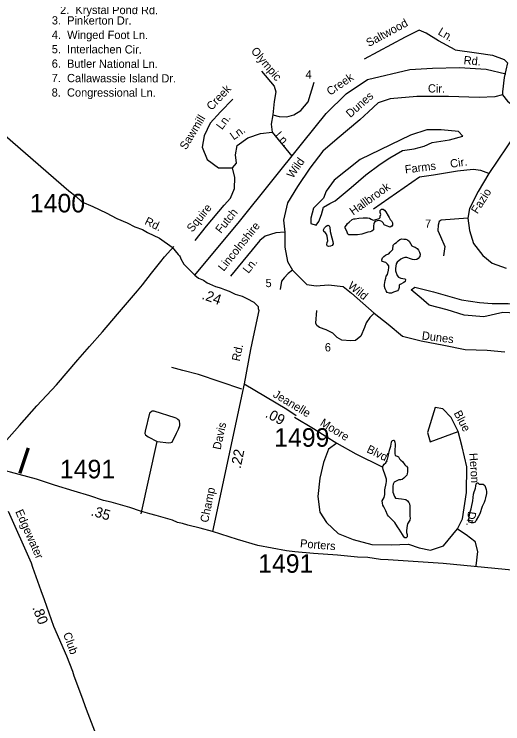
# Model space of a CAD drawing. Extents: x 1945482 to 2853149, y 66427 to 1015778.
# Drawn here: x 2369934 to 2373822, y 197944 to 203597 of the extents above; entities that cross this region are included whole.
import ezdxf

# ---------------------------------------------------------------- set-up
doc = ezdxf.new("R2010")
doc.units = 0
for name, color, linetype in [('Old_Level_10', 7, 'Continuous'), ('Old_Level_11', 7, 'Continuous'), ('Old_Level_17', 7, 'Continuous'), ('Old_Level_22', 7, 'Continuous'), ('Old_Level_32', 7, 'Continuous'), ('Old_Level_35', 7, 'Continuous'), ('Old_Level_60', 7, 'Continuous'), ('Old_Level_8', 7, 'Continuous')]:
    doc.layers.add(name, color=color, linetype=linetype)

msp = doc.modelspace()

# ---------------------------------------------------------------- linework, layer by layer
at = {"layer": 'Old_Level_32'}
msp.add_line((2371763.1, 200652.5), (2371513.3, 199475), dxfattribs=at)
for points in [[(2368764.9, 203583.2), (2370370.3, 202190.6), (2370423.8, 202147.8), (2370472.8, 202103), (2370561.3, 202064.5), (2370665.1, 202015.1), (2370749.9, 201968.6), (2370833.6, 201935.1), (2370895, 201901.6), (2370956.1, 201882.3), (2370994.8, 201857.6), (2371090.6, 201811.4), (2371191, 201741.2), (2371237.9, 201683.3), (2371249.7, 201671.5), (2371253.9, 201662.6), (2371260.7, 201649), (2371284.6, 201604.7), (2371371.6, 201516.9)], [(2371371.6, 201516.9), (2371727.6, 201944.7), (2372230.8, 202574.9), (2372417.8, 202804.4), (2372575.5, 202962.7), (2372746.4, 203076), (2373081.7, 203156), (2373262.1, 203166.2), (2373476.5, 203171.3), (2373689.2, 203157.7), (2373845.8, 203120.2)], [(2371371.6, 201516.9), (2371402, 201494.1), (2371440, 201477.1), (2371470.9, 201456.3), (2371489.1, 201449), (2371536, 201426.9), (2371564.3, 201420), (2371580.5, 201414.6), (2371609, 201403.8), (2371643.6, 201389.1), (2371692.6, 201365.1), (2371747.5, 201349.3), (2371784.9, 201332.3), (2371841.1, 201303.3), (2371875.1, 201269.3), (2371876.8, 201252.3), (2371880.2, 201235.2), (2371836, 201026.6), (2371814, 200925.7), (2371763.1, 200652.5)], [(2371763.1, 200652.5), (2372102.7, 200449.2), (2372177.5, 200401.1)], [(2371513.3, 199475), (2371415.3, 199502.1), (2371316.6, 199527.7), (2371272.3, 199539.6), (2371233.2, 199548.1), (2371194, 199565.1), (2371064.7, 199602.6), (2371013.7, 199617.9), (2370940.5, 199636.7), (2370853.7, 199667.3), (2370705.6, 199709.9), (2370644.4, 199723.5), (2370535.4, 199761), (2370411.2, 199798.4), (2370254.6, 199844.4), (2370111.7, 199892.1), (2369904.1, 199948.3), (2369715.8, 199993.5)], [(2369886.4, 199636.8), (2370068.8, 199225.8), (2370080.1, 199192.3), (2370134.1, 199042.4), (2370147.5, 199006.9), (2370172.4, 198933.8), (2370246.8, 198722.7), (2370350.3, 198484.7), (2370397.1, 198362.5), (2370408.6, 198325), (2370469, 198163.3), (2370507.1, 198060.8), (2370572, 197889.3)], [(2373923.2, 199165.3), (2373348.2, 199219.9), (2372910, 199250.9), (2372848.5, 199253.6), (2372748, 199270.1), (2372666.7, 199272.3), (2372507.2, 199288.6), (2372314.6, 199300.9), (2372168.1, 199313.1), (2372101.7, 199322.5), (2371872, 199363.4), (2371711.4, 199411.9), (2371513.3, 199475)]]:
    msp.add_lwpolyline(points, dxfattribs=at)
at = {"layer": 'Old_Level_35'}
msp.add_line((2370943.4, 199616.1), (2371072.8, 200192), dxfattribs=at)
for points in [[(2373444, 203311.7), (2373310.2, 203384.5), (2373211.4, 203445.6), (2373156.1, 203468.9), (2373045.6, 203413.6), (2372720, 203239)], [(2373444, 203311.7), (2373612.7, 203288.5), (2373740.6, 203271), (2373833.6, 203236.1), (2373859.8, 203209.9), (2373831.9, 203092.8)], [(2371901.4, 203142.6), (2372004.2, 203023.1), (2372015.3, 202978.7), (2372004.2, 202900.9), (2371993.1, 202795.3), (2371979.2, 202720.3), (2371987.5, 202656.4), (2372144, 202466.2)], [(2373831.9, 203092.8), (2373819.1, 202977.1), (2373819.1, 202953.8), (2373859.8, 202904.4), (2373935.4, 202843.3), (2373970.3, 202820), (2373973.2, 202770.5), (2373964.5, 202715.2), (2373926.7, 202645.4), (2373711.5, 202328.2), (2373647.6, 202351.5), (2373586.5, 202360.2), (2373461.5, 202345.7), (2373269.5, 202313.7), (2373159, 202297.4), (2372792.7, 202044.2)], [(2371993.1, 202795.3), (2372043, 202782.7), (2372104.1, 202779.8), (2372159.3, 202794.4), (2372214.6, 202829.3), (2372272.8, 202899.1), (2372322.2, 203056.3)], [(2373819.1, 202953.8), (2373759.2, 202939.3), (2373634.2, 202933.5), (2373389.9, 202942.2), (2373137, 202942.2), (2372924.7, 202921.8), (2372831.6, 202889.8), (2372753.1, 202820), (2372683.3, 202756), (2372503.1, 202604.6), (2372389.7, 202505.7), (2372287.9, 202369), (2372189, 202223.5), (2372109.3, 202093.1), (2372077.4, 201956.3), (2372086.7, 201860.7)], [(2371673.8, 202919.5), (2371574.9, 202817.7), (2371493.5, 202727.4), (2371446.9, 202628.5), (2371429.5, 202538.3), (2371470.2, 202439.4), (2371560.3, 202372.5), (2371670.8, 202372.5), (2371702.8, 202410.3), (2371694.1, 202477.2), (2371708.6, 202550), (2371793, 202611.1), (2371894.7, 202646), (2371987.5, 202656.4)], [(2371689.3, 202295.5), (2371670.8, 202372.5)], [(2373711.5, 202328.2), (2373627.2, 202183.9), (2373557.4, 202050), (2373542.9, 201971.5), (2373330.6, 201956.9), (2373316.1, 201945.3), (2373307.3, 201916.2), (2373304.4, 201872.6), (2373327.7, 201826), (2373359.7, 201747.4), (2373351, 201671.8)], [(2371375.3, 201792.8), (2371464.4, 201906.8), (2371604.6, 202076.3), (2371654.2, 202131.8), (2371686.3, 202209.3), (2371689.3, 202295.5)], [(2373542.9, 201971.5), (2373557.4, 201872.6), (2373589.4, 201770.7), (2373662.1, 201674.7), (2373737.7, 201613.6), (2373848.2, 201572.8)], [(2372086.7, 201860.7), (2372016.3, 201854.5), (2371932, 201828.3), (2371888.4, 201793.4), (2371655.7, 201511.1)], [(2372086.7, 201860.7), (2372089, 201741), (2372109.3, 201627.5), (2372150.1, 201557.7), (2372216.9, 201487.9), (2372263.5, 201444.2), (2372336.1, 201432.6), (2372435, 201441.3), (2372551.3, 201426.8), (2372618.2, 201374.4), (2372798.5, 201214.9), (2372909, 201127.6), (2373025.3, 201031.6), (2373173.6, 200993.8), (2373353.9, 200958.9), (2373522.5, 200926.9), (2373697, 200921), (2373839.5, 200906.5)], [(2369875.8, 200206.6), (2369977.3, 200320.6), (2370115.2, 200476.2), (2370270.6, 200644.4), (2370440.8, 200843.2), (2370534.6, 200949), (2370638, 201067.1), (2370756.5, 201205.9), (2370882.6, 201354.9), (2370915.2, 201392.2), (2370955.3, 201439.8), (2371027.6, 201532.7), (2371058, 201574), (2371102, 201625.7), (2371130.5, 201662.9), (2371203.7, 201746)], [(2372150.1, 201557.7), (2372115.4, 201530.6), (2372083.5, 201497.2), (2372061.7, 201469.5), (2372051.5, 201404.1)], [(2372798.5, 201214.9), (2372765.3, 201180), (2372736.3, 201139.3), (2372721.7, 201101.4), (2372692.6, 201031.6), (2372649, 200996.7), (2372614.1, 200993.8), (2372541.4, 200999.6), (2372503.6, 201020), (2372468.7, 201054.9), (2372416.4, 201081.1), (2372364.1, 201101.4), (2372343.7, 201116), (2372335, 201136.4), (2372343.7, 201235.3)], [(2371746.5, 200610.9), (2371401.8, 200725.3), (2371276.5, 200758.3), (2371189.7, 200782.1)], [(2371072.8, 200192), (2371165.3, 200181.7), (2371181.2, 200184.3), (2371191, 200188.7), (2371226.2, 200260.1), (2371241, 200290.7), (2371251.8, 200321.2), (2371253.4, 200331.2), (2371248.4, 200357), (2371235.9, 200368.6), (2371227.6, 200376.2), (2371215.4, 200381.7), (2371049.3, 200433.2), (2371041.2, 200434.9), (2371033.2, 200434.5), (2371023.4, 200428.2), (2371017.6, 200423.9), (2371011.9, 200417.7), (2370975.5, 200274.2), (2370974.3, 200256.1), (2370978.6, 200246.3), (2371001.3, 200229.2), (2371072.8, 200192)], [(2372501.8, 200180.7), (2372435, 200132.5), (2372394.3, 200024.8), (2372365.2, 199899.7), (2372350.7, 199754.2), (2372365.2, 199629.1), (2372420.5, 199547.6), (2372513.5, 199460.3), (2372632.7, 199410.9), (2372781, 199373), (2372935.2, 199370.1), (2373071.8, 199375.9), (2373156.1, 199346.8), (2373246.3, 199326.5), (2373351, 199361.4), (2373461.5, 199498.2), (2373502.2, 199576.7), (2373534.2, 199786.2), (2373537.1, 199989.9), (2373499.3, 200149.9), (2373467.3, 200272.2), (2373412, 200382.7), (2373345.1, 200452.6), (2373284.1, 200464.2), (2373223, 200263.4), (2373243.4, 200190.7), (2373467.3, 200272.2)], [(2372165.4, 200386.9), (2372317.2, 200295.4), (2372501.8, 200180.7), (2372653.3, 200094.7), (2372862.6, 199991.1)], [(2373461.5, 199498.2), (2373531.2, 199451.6), (2373601, 199399.2), (2373621.4, 199317.7)], [(2373621.4, 199317.7), (2373606.4, 199201.6)]]:
    msp.add_lwpolyline(points, dxfattribs=at)
at = {"layer": 'Old_Level_60'}
msp.add_line((2373089.1, 202632.2), (2372688.2, 202438.7), dxfattribs=at)
for points in [[(2372688.2, 202438.7), (2372480.6, 202273.9), (2372416.2, 202188), (2372394.7, 202130.6), (2372316, 202051.8), (2372294.5, 201973), (2372294.5, 201930), (2372337.5, 201915.7), (2372359, 201944.3), (2372380.4, 202001.7), (2372394.7, 202059), (2372444.9, 202087.6), (2372487.8, 202109.1), (2372616.7, 202216.6), (2372731.2, 202316.9), (2372845.7, 202402.9), (2372924.5, 202453.1), (2373024.7, 202510.4), (2373117.8, 202524.7), (2373196.5, 202546.2), (2373260.9, 202574.9), (2373396.9, 202596.4), (2373504.3, 202625), (2373468.5, 202660.9), (2373332.5, 202675.2), (2373218, 202675.2), (2373089.1, 202632.2)], [(2372632, 201839), (2372597.7, 201839.5), (2372588.5, 201844.2), (2372583, 201859.1), (2372579, 201874.2), (2372568, 201891.8), (2372569, 201902.8), (2372579.2, 201916.1), (2372587.7, 201928.9), (2372598.7, 201940.7), (2372622.7, 201961), (2372636, 201966.7), (2372647.2, 201966.8), (2372677.7, 201972.8), (2372712.2, 201973.5), (2372728.7, 201974.7), (2372744.7, 201974.7), (2372761, 201973), (2372775, 201963.6), (2372789.5, 201957.1), (2372804.5, 201958.7), (2372837.5, 201969.8), (2372845.7, 201976.6), (2372845.7, 201988.8), (2372850.5, 202000.8), (2372846.7, 202017.4), (2372846.5, 202031.7), (2372855.7, 202042.7), (2372869, 202043), (2372881, 202036.3), (2372892.5, 202021.7), (2372909.5, 201989.8), (2372918.7, 201976.1), (2372926.7, 201962.2), (2372937.5, 201949.3), (2372944.7, 201933.8), (2372945, 201915.9), (2372940, 201906.8), (2372925.5, 201901.4), (2372895.5, 201911.4), (2372878.7, 201918.7), (2372870.5, 201934.7), (2372860, 201944.5), (2372845.5, 201950.9), (2372830.5, 201952), (2372815, 201948.2), (2372802.5, 201939.2), (2372795.5, 201927.3), (2372793.7, 201910.5), (2372793.7, 201893.2), (2372792.2, 201879.8), (2372781, 201869.4), (2372766.5, 201864.1), (2372748, 201860), (2372732.2, 201855.4), (2372700.2, 201844.4), (2372666.7, 201839.7), (2372632, 201839)], [(2372434.2, 201747.3), (2372425.5, 201750.7), (2372421, 201762.9), (2372424.7, 201777.8), (2372430.5, 201792.2), (2372424, 201828.2), (2372418.7, 201845.6), (2372409, 201857.4), (2372398.7, 201866.5), (2372396.5, 201878.2), (2372403.7, 201895.5), (2372417.5, 201908.7), (2372428.7, 201916.5), (2372441.2, 201910.3), (2372445, 201899.1), (2372448.2, 201865.8), (2372461.5, 201814.1), (2372470, 201785), (2372472.2, 201768), (2372464.5, 201754.8), (2372450.2, 201748.6), (2372434.2, 201747.3)], [(2372919.5, 201373.3), (2372902.7, 201379), (2372893.7, 201394.1), (2372887, 201408.7), (2372881.7, 201426.6), (2372879.7, 201443.9), (2372882.5, 201459.7), (2372887, 201475.9), (2372890.7, 201494.5), (2372895.2, 201510), (2372904, 201524.3), (2372913.2, 201557.6), (2372916, 201577.6), (2372914.2, 201592.9), (2372905.7, 201606.3), (2372891, 201618.2), (2372863, 201626), (2372858.5, 201640), (2372864.2, 201655.8), (2372875.5, 201666.5), (2372887.7, 201676.6), (2372900.2, 201683.3), (2372916.2, 201686.7), (2372927, 201701.5), (2372938.2, 201714.2), (2372947.5, 201723.3), (2372950.7, 201756.1), (2372962.2, 201769.4), (2372976.5, 201779), (2372990.5, 201789.9), (2373003.5, 201802.9), (2373017.5, 201807.1), (2373033.7, 201803.8), (2373051.5, 201803.2), (2373065, 201799), (2373077.5, 201787.4), (2373099.2, 201752.7), (2373108.7, 201745.9), (2373124.7, 201740.7), (2373141.2, 201730.2), (2373152, 201717), (2373158.7, 201702.2), (2373164.7, 201684.5), (2373161, 201666.8), (2373150, 201651), (2373138.7, 201643.8), (2373121.7, 201640.7), (2373103.5, 201643), (2373087.7, 201646.7), (2373057.5, 201658.6), (2373042, 201658.7), (2373026.5, 201652.6), (2373010.5, 201644.1), (2372983, 201622.1), (2372974.7, 201607.2), (2372970.2, 201588.3), (2372967.5, 201570.3), (2372969.5, 201551.1), (2372982.7, 201514.4), (2372992.7, 201502.5), (2373010.5, 201494.5), (2373042.2, 201489.6), (2373048.5, 201482.5), (2373044.7, 201467.8), (2373035.2, 201458.1), (2373005.2, 201444.4), (2372998, 201437.4), (2372998, 201419.9), (2372993.2, 201404.8), (2372983.5, 201394), (2372952.5, 201381.6), (2372937, 201374.8), (2372919.5, 201373.3)], [(2373053.7, 199425.9), (2373043.7, 199426.2), (2373033, 199438.2), (2373025, 199453.1), (2372998.2, 199493.9), (2372989.2, 199506), (2372972.2, 199534.7), (2372962.7, 199547.2), (2372926.5, 199584.7), (2372913.5, 199597), (2372905.2, 199609.6), (2372891, 199641.2), (2372883.2, 199656.3), (2372876.7, 199673.3), (2372868.5, 199686.8), (2372863.7, 199701.8), (2372863, 199719.5), (2372871, 199734.2), (2372879.5, 199746.7), (2372882.7, 199770.9), (2372883.5, 199807.2), (2372893.7, 199857.2), (2372896.2, 199873), (2372897, 199891.5), (2372886.2, 199924.1), (2372882.2, 199939.9), (2372874.5, 199954.8), (2372869.7, 199969.2), (2372866.7, 199983.9), (2372868.5, 199996.7), (2372871, 200000), (2372879.5, 200011), (2372891.5, 200021.7), (2372898, 200037.1), (2372904, 200053), (2372909, 200072.4), (2372912.5, 200087.3), (2372919.5, 200125.1), (2372930.7, 200156.7), (2372934.7, 200171.2), (2372937.7, 200186.5), (2372942.5, 200199.9), (2372951.2, 200204), (2372958, 200202.5), (2372963.7, 200186.4), (2372965.5, 200171.2), (2372964.7, 200153), (2372962.2, 200133), (2372962.7, 200113.6), (2372963.7, 200097.1), (2372966.5, 200081.9), (2372982, 200075.9), (2372991, 200069.5), (2373000, 200055.8), (2373012, 200043.6), (2373025, 200034.4), (2373042.2, 200007.4), (2373051.7, 200000), (2373055.5, 199997), (2373064.5, 199984.7), (2373064.5, 199951.8), (2373062.5, 199936.1), (2373058, 199925.4), (2373036, 199900.9), (2373022.7, 199891.4), (2373011, 199887.1), (2372996, 199887.7), (2372956.5, 199869.8), (2372950.2, 199852.8), (2372946.2, 199837.4), (2372948.5, 199788), (2372961.2, 199756), (2372969.5, 199741.5), (2373017, 199736.7), (2373049.5, 199732), (2373063.5, 199720.1), (2373073.7, 199706.4), (2373079.7, 199695.6), (2373082.5, 199678.9), (2373083.5, 199662.6), (2373082.2, 199598.9), (2373084.2, 199583), (2373082.2, 199565), (2373065.2, 199538.3), (2373060, 199524), (2373056.5, 199485.1), (2373056.5, 199467.1), (2373062.2, 199451), (2373062.5, 199434.7), (2373053.7, 199425.9)], [(2373587.7, 199544.7), (2373572, 199545), (2373555, 199550.9), (2373551.7, 199556.1), (2373552.2, 199572.7), (2373561.2, 199624.1), (2373565.2, 199639.6), (2373571.5, 199657), (2373573.7, 199670.4), (2373584.5, 199719.3), (2373589, 199774.2), (2373593.5, 199791.5), (2373601, 199806.5), (2373606.2, 199821.3), (2373608, 199838.2), (2373611.5, 199854.4), (2373617, 199863.1), (2373623.2, 199862.9), (2373634.2, 199851.9), (2373650.5, 199853.5), (2373667, 199852.6), (2373679.2, 199841.9), (2373689.5, 199810.4), (2373692.5, 199794.9), (2373692, 199778.9), (2373685, 199743.2), (2373678.5, 199723.2), (2373673.2, 199707.8), (2373664.7, 199691.8), (2373657.7, 199675.3), (2373638.5, 199617), (2373630.2, 199597), (2373610.7, 199566.3), (2373602.5, 199549.5), (2373587.7, 199544.7)]]:
    msp.add_lwpolyline(points, dxfattribs=at)
msp.add_lwpolyline([(2373121.3, 201421.3), (2373271.7, 201385.5), (2373493.6, 201321), (2373636.7, 201299.5), (2373737, 201292.3), (2373865.8, 201292.3), (2373958.9, 201285.1), (2374066.3, 201263.6), (2374166.5, 201249.3), (2374180.8, 201199.2), (2374159.3, 201149), (2374137.8, 201134.7), (2374073.4, 201177.7), (2373980.4, 201213.5), (2373822.9, 201220.7), (2373672.5, 201184.8), (2373515.1, 201199.2), (2373379, 201242.1), (2373235.9, 201278), (2373171.4, 201335.3), (2373092.7, 201399.8)], close=True, dxfattribs=at)

# ---------------------------------------------------------------- texts
at = {"layer": 'Old_Level_10'}
for s, height, rotation, p in [('2.  Krystal Pond Rd.', 65.617, 359.8421, (2370299.2, 203598.4)), ('3.  Pinkerton Dr.', 65.617, 359.8421, (2370233.8, 203514.7)), ('Saltwood', 65.62, 28.563, (2372756.8, 203334.1)), ('Ln.', 65.62, 328.9009, (2373300.7, 203439.1)), ('4.  Winged Foot Ln.', 65.617, 359.8421, (2370233.5, 203399.9)), ('5.  Interlachen Cir.', 65.617, 359.8421, (2370233.2, 203285.1)), ('Olympic', 65.62, 310.0951, (2371814.2, 203300.9)), ('6.  Butler National Ln.', 65.617, 359.8421, (2370232.9, 203170.2)), ('4', 65.6, 359.8421, (2372252.5, 203084.3)), ('7.  Callawassie Island Dr.', 65.617, 359.8421, (2370232.6, 203055.4)), ('Cir.', 65.62, 359.127, (2373225.9, 202973.3)), ('8.  Congressional Ln.', 65.617, 359.8421, (2370232.3, 202940.6)), ('Creek', 65.62, 46.9577, (2371505.3, 202825.7)), ('Dunes', 65.62, 41.525, (2372608.9, 202768)), ('Sawmill', 65.62, 58.6932, (2371301.8, 202510.9)), ('Ln.', 65.62, 53.1299, (2371588, 202671.6)), ('Ln.', 65.62, 35.2098, (2371680.4, 202590.6)), ('Ln.', 65.62, 311.6223, (2372005.5, 202628.5)), ('Wild', 65.62, 55.3078, (2372151.4, 202284.2)), ('Cir.', 65.62, 8.7252, (2373408.3, 202371.9)), ('Farms', 65.62, 7.1603, (2373046.6, 202327.2)), ('Hallbrook', 65.62, 35.6029, (2372631.7, 201992)), ('Fazio', 65.62, 57.846, (2373620.2, 202001.4)), ('Squire', 65.62, 51.1851, (2371351.8, 201855.2)), ('7', 65.6, 359.8421, (2373202.6, 201895)), ('Lincolnshire', 65.617, 51.2747, (2371601.4, 201543.7)), ('Ln.', 65.62, 51.2747, (2371797.7, 201526.3)), ('5', 65.6, 359.8421, (2371934.1, 201422.6)), ('Wild', 65.62, 320.7901, (2372583.6, 201423.1)), ('Dunes', 65.62, 352.8917, (2373175.4, 201006.1)), ('6', 65.6, 359.8421, (2372406, 200910.5)), ('Blue', 65.62, 297.4504, (2373430.2, 200419.2)), ('Heron', 65.62, 273.9111, (2373554.8, 200099.3)), ('Dr.', 65.62, 261.8791, (2373546.8, 199639.3))]:
    msp.add_text(s, height=height, rotation=rotation, dxfattribs=at).set_placement(p)
at = {"layer": 'Old_Level_11'}
for s, rotation, p in [('Rd.', 354.8379, (2373508.6, 203199.2)), ('Creek', 34.6238, (2372448.3, 202945.7)), ('Futch', 51.1455, (2371579.6, 201845.4)), ('Rd.', 334.2636, (2370966.7, 201925.7)), ('Rd.', 77.9891, (2371728.4, 200828.2)), ('Jeanelle', 328.9408, (2371987.5, 200551.5)), ('Moore', 328.1435, (2372362.6, 200325.1)), ('Davis', 77.8648, (2371576.4, 200123.3)), ('Blvd.', 333.6746, (2372733.4, 200109.9)), ('Champ', 78.3997, (2371477, 199542.8)), ('Edgewater', 293.9313, (2369941.3, 199634.4)), ('Porters', 355.2057, (2372206.9, 199350)), ('Club', 289.8298, (2370322.3, 198659.8))]:
    msp.add_text(s, height=65.62, rotation=rotation, dxfattribs=at).set_placement(p)
at = {"layer": 'Old_Level_17'}
for s, rotation, p in [('.24', 340.4745, (2371421.5, 201330.1)), ('.09', 332.5269, (2371926.1, 200390.6)), ('.22', 78.3997, (2371735.8, 199972.8)), ('.35', 343.4716, (2370539.4, 199605.7)), ('.80', 290.7068, (2370077, 198869.6))]:
    msp.add_text(s, height=82.02, rotation=rotation, dxfattribs=at).set_placement(p)
at = {"layer": 'Old_Level_22'}
msp.add_text('I', height=213.3, rotation=341.7145, dxfattribs=at).set_placement((2369941.7, 199951.7))
at = {"layer": 'Old_Level_8'}
for s, p in [('1400', (2370059.2, 202017.8)), ('1499', (2372003.2, 200151.2)), ('1491', (2370298, 199899.4)), ('1491', (2371875.5, 199147.3))]:
    msp.add_text(s, height=147.64, dxfattribs=at).set_placement(p)

doc.saveas('drawing.dxf')
